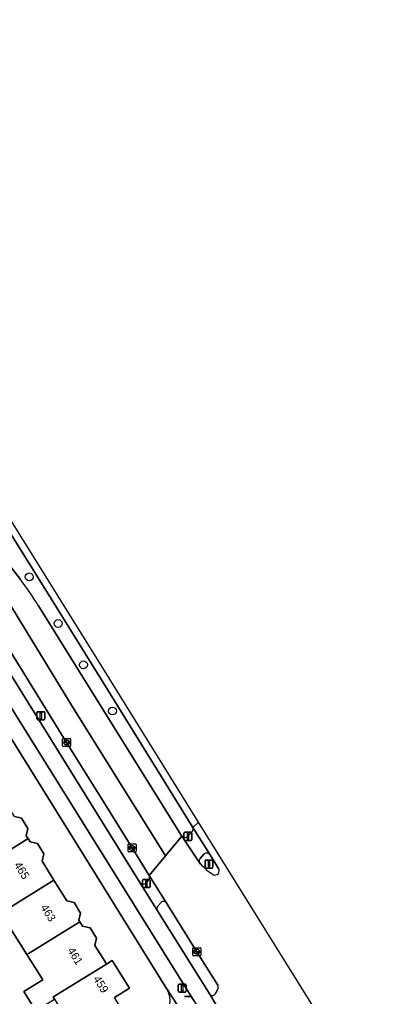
# Model space of a CAD drawing. Extents: x 159279 to 160377, y 384531 to 385888.
# Drawn here: x 159989.6 to 160033.8, y 385307.8 to 385429.8 of the extents above; entities that cross this region are included whole.
import ezdxf

# ---------------------------------------------------------------- set-up
doc = ezdxf.new("R2010")
doc.units = 0
for name, color, linetype in [('IMGEO_Berm_groen', 7, 'Continuous'), ('IMGEO_Berm_open', 7, 'Continuous'), ('IMGEO_Boom', 7, 'Continuous'), ('IMGEO_Drukknoppaal', 7, 'Continuous'), ('IMGEO_Erf', 7, 'Continuous'), ('IMGEO_Fietspad_gesloten', 7, 'Continuous'), ('IMGEO_Kolk', 7, 'Continuous'), ('IMGEO_Lichtmast', 7, 'Continuous'), ('IMGEO_Pand', 7, 'Continuous'), ('IMGEO_Pand_nummerreeks', 7, 'Continuous'), ('IMGEO_Rijbaan_regionaal_gesloten', 7, 'Continuous'), ('IMGEO_Verkeerseiland_open', 7, 'Continuous'), ('IMGEO_Verkeersregelinstallatiepaal', 7, 'Continuous'), ('IMGEO_Voetpad_open', 7, 'Continuous')]:
    doc.layers.add(name, color=color, linetype=linetype)

msp = doc.modelspace()

# ---------------------------------------------------------------- linework, layer by layer
at = {"layer": 'IMGEO_Berm_groen'}
for points in [[(160011.21, 385328.87), (160000, 385346.98), (159993.49, 385357.5), (159954.09, 385420.62)], [(159949.87, 385417.97), (159970.16, 385385.33), (159971.3, 385383.67), (159989.68, 385359.85)], [(159991.92, 385356.55), (160000, 385343.59), (160009.76, 385327.92), (160009.84, 385327.8)], [(160010.58, 385327.78), (160011.15, 385328.4)]]:
    msp.add_lwpolyline(points, dxfattribs=at)
for centre, radius, start, end in [((159963.54, 385339.66), 33.03, 30.7396, 37.6747), ((160010.82, 385328.68), 0.434, 319.1551, 26.209), ((160010.22, 385328.14), 0.507, 221.911, 314.9716)]:
    msp.add_arc(centre, radius, start, end, dxfattribs=at)
at = {"layer": 'IMGEO_Berm_open'}
for points in [[(159946.34, 385415.82), (159962.7, 385389.46), (159987.12, 385350.11), (160000, 385329.39), (160004.58, 385322.01)], [(160005.76, 385322.89), (160003.62, 385326.32), (160000, 385332.16), (159995.45, 385339.49), (159985.18, 385356.08), (159974.86, 385372.65)], [(160005.39, 385321.98), (160005.69, 385322.33)]]:
    msp.add_lwpolyline(points, dxfattribs=at)
for centre, radius, start, end in [((160005, 385322.32), 0.517, 216.9435, 319.0674), ((160005.28, 385322.66), 0.527, 320.6026, 25.8481)]:
    msp.add_arc(centre, radius, start, end, dxfattribs=at)
at = {"layer": 'IMGEO_Boom'}
for centre in [(159990.78, 385360.18), (159994.39, 385354.36), (159997.55, 385349.19), (160001.17, 385343.43)]:
    msp.add_circle(centre, 0.489, dxfattribs=at)
at = {"layer": 'IMGEO_Drukknoppaal'}
for p, q in [((160009.38, 385308.41), (160009.38, 385309.2)), ((160009.38, 385309.2), (160009.38, 385308.41)), ((160009.48, 385309.3), (160010.27, 385309.3)), ((160010.27, 385309.3), (160009.48, 385309.3)), ((160010.37, 385309.2), (160010.37, 385308.41)), ((160010.37, 385308.41), (160010.37, 385309.2)), ((160010.27, 385308.31), (160009.48, 385308.31)), ((160009.48, 385308.31), (160010.27, 385308.31))]:
    msp.add_line(p, q, dxfattribs=at)
msp.add_lwpolyline([(160009.8, 385309.18), (160009.95, 385309.18), (160009.95, 385308.43), (160009.8, 385308.43), (160009.8, 385309.18)], dxfattribs=at)
for centre, start, end in [((160009.48, 385309.2), 90, 180), ((160009.48, 385309.2), 90, 180), ((160009.48, 385308.41), 180, 270), ((160009.48, 385308.41), 180, 270), ((160010.27, 385309.2), 0, 90), ((160010.27, 385309.2), 360, 90), ((160010.27, 385308.41), 270, 0), ((160010.27, 385308.41), 270, 0)]:
    msp.add_arc(centre, 0.1, start, end, dxfattribs=at)
at = {"layer": 'IMGEO_Erf'}
for points in [[(160007.92, 385308.78), (160000, 385321.51), (159985.57, 385344.7)], [(159988.93, 385330.23), (159989.82, 385330.02), (159990.62, 385328.73), (159990.41, 385327.83), (159990.63, 385327.48), (159990.88, 385327.08), (159991.81, 385326.86), (159992.6, 385325.59), (159992.39, 385324.67), (159993.87, 385322.29), (159995.47, 385319.72), (159996.39, 385319.51), (159997.2, 385318.19), (159996.99, 385317.28), (159997.1, 385317.11), (159997.45, 385316.55), (159998.37, 385316.34), (159999.17, 385315.05), (159998.96, 385314.15), (160000, 385312.49), (160000.42, 385311.82), (160001.15, 385312.27), (160003.31, 385308.8), (160001.42, 385307.62)], [(159991.59, 385305.98), (159990.11, 385308.37), (159992.46, 385309.83), (159990.49, 385313), (159988.58, 385316.06)]]:
    msp.add_lwpolyline(points, dxfattribs=at)
msp.add_arc((160005.48, 385307.25), 2.88, 304.1217, 32.0346, dxfattribs=at)
at = {"layer": 'IMGEO_Fietspad_gesloten'}
msp.add_lwpolyline([(159930.63, 385437.09), (159960.94, 385388.27), (159985.46, 385348.75), (160000, 385325.41), (160011.36, 385307.17), (160018.78, 385294.78), (160020.38, 385296.13), (160020.31, 385296.25), (160013.35, 385307.96), (160006.79, 385318.48), (160004.58, 385322.01), (160000, 385329.39), (159987.12, 385350.11), (159962.7, 385389.46), (159946.34, 385415.82)], dxfattribs=at)
at = {"layer": 'IMGEO_Kolk'}
for p, q in [((159994.95, 385339.07), (159994.95, 385339.92)), ((159995.02, 385339.99), (159995.88, 385339.99)), ((159995.88, 385338.99), (159995.02, 385338.99)), ((159995.21, 385339.49), (159995.21, 385339.5)), ((159995.25, 385339.54), (159995.65, 385339.54)), ((159995.64, 385339.45), (159995.25, 385339.45)), ((159995.46, 385339.21), (159995.43, 385339.21)), ((159995.44, 385339.77), (159995.46, 385339.77)), ((159995.69, 385339.5), (159995.69, 385339.49)), ((159995.95, 385339.92), (159995.95, 385339.07)), ((160003.12, 385325.9), (160003.12, 385326.75)), ((160003.19, 385326.82), (160004.04, 385326.82)), ((160004.12, 385326.75), (160004.12, 385325.9)), ((160004.04, 385325.82), (160003.19, 385325.82)), ((160003.37, 385326.32), (160003.37, 385326.33)), ((160003.81, 385326.28), (160003.41, 385326.28)), ((160003.42, 385326.37), (160003.81, 385326.37)), ((160003.6, 385326.6), (160003.63, 385326.6)), ((160003.63, 385326.04), (160003.6, 385326.04)), ((160003.86, 385326.33), (160003.86, 385326.32)), ((160011.2, 385312.93), (160011.2, 385313.78)), ((160011.27, 385313.86), (160012.12, 385313.86)), ((160011.46, 385313.35), (160011.46, 385313.36)), ((160011.5, 385313.4), (160011.9, 385313.4)), ((160011.89, 385313.31), (160011.5, 385313.31)), ((160011.69, 385313.64), (160011.71, 385313.64)), ((160011.94, 385313.36), (160011.94, 385313.35)), ((160012.2, 385313.78), (160012.2, 385312.93)), ((160012.12, 385312.86), (160011.27, 385312.86)), ((160011.71, 385313.08), (160011.68, 385313.08))]:
    msp.add_line(p, q, dxfattribs=at)
for points in [[(159994.95, 385339.07), (159994.95, 385339.92)], [(159995.02, 385339.99), (159995.88, 385339.99)], [(159995.88, 385338.99), (159995.02, 385338.99)], [(159995.95, 385339.92), (159995.95, 385339.07)], [(160003.12, 385325.9), (160003.12, 385326.75)], [(160003.19, 385326.82), (160004.04, 385326.82)], [(160004.12, 385326.75), (160004.12, 385325.9)], [(160004.04, 385325.82), (160003.19, 385325.82)], [(160011.2, 385312.93), (160011.2, 385313.78)], [(160011.27, 385313.86), (160012.12, 385313.86)], [(160012.2, 385313.78), (160012.2, 385312.93)], [(160012.12, 385312.86), (160011.27, 385312.86)]]:
    msp.add_lwpolyline(points, dxfattribs=at)
for centre, radius, start, end in [((159995.02, 385339.92), 0.0765, 91.552, 178.448), ((159995.02, 385339.92), 0.0765, 91.552, 178.448), ((159995.02, 385339.07), 0.0765, 181.552, 268.448), ((159995.02, 385339.07), 0.0765, 181.552, 268.448), ((159995.25, 385339.5), 0.0403, 85.8775, 175.7526), ((159995.24, 385339.49), 0.0366, 178.938, 274.7102), ((159995.65, 385339.49), 0.043, 264.8664, 352.4533), ((159995.65, 385339.5), 0.0386, 1.7309, 96.639), ((159995.87, 385339.92), 0.0765, 1.552, 88.448), ((159995.87, 385339.92), 0.0765, 1.552, 88.448), ((159995.87, 385339.07), 0.0765, 271.552, 358.448), ((159995.87, 385339.07), 0.0765, 271.552, 358.448), ((160003.19, 385326.75), 0.0765, 91.552, 178.448), ((160003.19, 385326.75), 0.0765, 91.552, 178.448), ((160004.04, 385326.75), 0.0765, 1.552, 88.448), ((160004.04, 385326.75), 0.0765, 1.552, 88.448), ((160003.19, 385325.9), 0.0765, 181.552, 268.448), ((160003.19, 385325.9), 0.0765, 181.552, 268.448), ((160003.41, 385326.33), 0.0403, 85.8775, 175.7526), ((160003.41, 385326.32), 0.0366, 178.938, 274.7102), ((160003.82, 385326.33), 0.0386, 1.7309, 96.639), ((160003.82, 385326.32), 0.043, 264.8664, 352.4533), ((160004.04, 385325.9), 0.0765, 271.552, 358.448), ((160004.04, 385325.9), 0.0765, 271.552, 358.448), ((160011.27, 385313.78), 0.0765, 91.552, 178.448), ((160011.27, 385313.78), 0.0765, 91.552, 178.448), ((160011.5, 385313.36), 0.0403, 85.8775, 175.7526), ((160011.49, 385313.35), 0.0366, 178.938, 274.7102), ((160011.9, 385313.36), 0.043, 264.8664, 352.4533), ((160011.9, 385313.36), 0.0386, 1.7309, 96.639), ((160012.12, 385313.78), 0.0765, 1.552, 88.448), ((160012.12, 385313.78), 0.0765, 1.552, 88.448), ((160011.27, 385312.93), 0.0765, 181.552, 268.448), ((160011.27, 385312.93), 0.0765, 181.552, 268.448), ((160012.12, 385312.93), 0.0765, 271.552, 358.448), ((160012.12, 385312.93), 0.0765, 271.552, 358.448)]:
    msp.add_arc(centre, radius, start, end, dxfattribs=at)
for centre, major_axis, ratio, start_param, end_param in [((159995.44, 385339.49), (-0.387, 0.002), 0.722429, 4.712389, 7.853982), ((159995.46, 385339.49), (-0.39, 0.002), 0.717154, 1.570796, 4.712389), ((160003.6, 385326.32), (-0.387, 0.002), 0.722429, 4.712389, 7.853982), ((160003.63, 385326.32), (-0.39, 0.002), 0.717154, 1.570796, 4.712389), ((160011.68, 385313.36), (-0.387, 0.002), 0.722429, 4.712389, 7.853982), ((160011.71, 385313.36), (-0.39, 0.002), 0.717154, 1.570796, 4.712389)]:
    msp.add_ellipse(centre, major_axis=major_axis, ratio=ratio, start_param=start_param, end_param=end_param, dxfattribs=at)
at = {"layer": 'IMGEO_Lichtmast'}
for p, q in [((159991.74, 385342.44), (159991.74, 385343.24)), ((159991.74, 385343.24), (159991.74, 385342.44)), ((159991.84, 385343.34), (159992.63, 385343.34)), ((159992.63, 385343.34), (159991.84, 385343.34)), ((159992.73, 385343.24), (159992.73, 385342.44)), ((159992.73, 385342.44), (159992.73, 385343.24)), ((159992.63, 385342.34), (159991.84, 385342.34)), ((159991.84, 385342.34), (159992.63, 385342.34)), ((160012.73, 385323.91), (160012.73, 385324.71)), ((160012.73, 385324.71), (160012.73, 385323.91)), ((160012.83, 385324.81), (160013.62, 385324.81)), ((160013.62, 385324.81), (160012.83, 385324.81)), ((160013.72, 385324.71), (160013.72, 385323.91)), ((160013.72, 385323.91), (160013.72, 385324.71)), ((160013.62, 385323.81), (160012.83, 385323.81)), ((160012.83, 385323.81), (160013.62, 385323.81))]:
    msp.add_line(p, q, dxfattribs=at)
for points in [[(159992.16, 385343.21), (159992.31, 385343.21), (159992.31, 385342.46), (159992.16, 385342.46), (159992.16, 385343.21)], [(160013.15, 385324.69), (160013.3, 385324.69), (160013.3, 385323.94), (160013.15, 385323.94), (160013.15, 385324.69)]]:
    msp.add_lwpolyline(points, dxfattribs=at)
for centre, start, end in [((159991.84, 385343.24), 90, 180), ((159991.84, 385343.24), 90, 180), ((159992.63, 385343.24), 0, 90), ((159992.63, 385343.24), 360, 90), ((159991.84, 385342.44), 180, 270), ((159991.84, 385342.44), 180, 270), ((159992.63, 385342.44), 270, 0), ((159992.63, 385342.44), 270, 0), ((160012.83, 385324.71), 90, 180), ((160012.83, 385324.71), 90, 180), ((160013.62, 385324.71), 0, 90), ((160013.62, 385324.71), 360, 90), ((160012.83, 385323.91), 180, 270), ((160012.83, 385323.91), 180, 270), ((160013.62, 385323.91), 270, 0), ((160013.62, 385323.91), 270, 0)]:
    msp.add_arc(centre, 0.1, start, end, dxfattribs=at)
at = {"layer": 'IMGEO_Pand'}
for points in [[(159990.63, 385327.48), (159990.41, 385327.83), (159990.62, 385328.73), (159989.82, 385330.02), (159988.93, 385330.23), (159987.41, 385332.68), (159981.1, 385328.76), (159978.99, 385327.45), (159980.23, 385325.45), (159982.02, 385326.55), (159984, 385323.36), (159984.32, 385323.56)], [(159984.18, 385319.04), (159981.95, 385317.65), (159983.19, 385315.66), (159985.43, 385317.05), (159987.55, 385318.37), (159993.87, 385322.29), (159992.39, 385324.67), (159992.6, 385325.59), (159991.81, 385326.86), (159990.88, 385327.08), (159990.63, 385327.48), (159984.32, 385323.56), (159984, 385323.36), (159985.99, 385320.17)], [(159990.49, 385313), (159990.77, 385313.18), (159997.1, 385317.11), (159996.99, 385317.28), (159997.2, 385318.19), (159996.39, 385319.51), (159995.47, 385319.72), (159993.87, 385322.29), (159987.55, 385318.37), (159985.43, 385317.05), (159983.19, 385315.66), (159984.52, 385313.53), (159986.76, 385314.92), (159988.58, 385316.06)], [(160000.42, 385311.82), (160000, 385312.49), (159998.96, 385314.15), (159999.17, 385315.05), (159998.37, 385316.34), (159997.45, 385316.55), (159997.1, 385317.11), (159990.77, 385313.18), (159990.49, 385313), (159992.46, 385309.83), (159990.11, 385308.37), (159991.59, 385305.98), (159992.03, 385306.25), (159993.93, 385307.43), (159993.76, 385307.7), (159994.06, 385307.88)], [(160000.42, 385311.82), (159994.06, 385307.88), (159993.76, 385307.7), (159993.93, 385307.43), (159994.28, 385306.87), (159994.38, 385306.71), (159996, 385304.11), (159993.99, 385302.87), (159992, 385301.63), (159993.27, 385299.59), (160000, 385303.78), (160002.75, 385305.49), (160001.42, 385307.62), (160003.31, 385308.8), (160001.15, 385312.27)]]:
    msp.add_lwpolyline(points, close=True, dxfattribs=at)
at = {"layer": 'IMGEO_Rijbaan_regionaal_gesloten'}
msp.add_lwpolyline([(160011.91, 385329.56), (159999.25, 385349.95), (159944.18, 385438.52), (159911.42, 385491.36), (159908.81, 385495.57), (159907.88, 385494.99), (159951.05, 385425.03), (159952.73, 385422.8), (159954.09, 385420.62), (159993.49, 385357.5), (160000, 385346.98), (160011.21, 385328.87)], close=True, dxfattribs=at)
for points in [[(159932.51, 385440.27), (159942.82, 385423.69), (159944.6, 385420.92), (159947.37, 385416.4), (159953.5, 385406.49), (159963.78, 385389.91), (159968.14, 385382.89), (159973.14, 385375.39), (159974.86, 385372.65), (159985.18, 385356.08), (159995.45, 385339.49), (160000, 385332.16), (160003.62, 385326.32), (160005.76, 385322.89), (160007.8, 385325.35), (159996.05, 385344.17), (159988.12, 385357.17), (159981.37, 385367.8), (159971.3, 385383.67), (159970.16, 385385.33), (159949.87, 385417.97), (159948.46, 385420.24), (159947.12, 385422.45), (159903.65, 385492.41)], [(159989.68, 385359.85), (159971.3, 385383.67), (159981.37, 385367.8), (159988.12, 385357.17), (159996.05, 385344.17), (160007.8, 385325.35), (160009.84, 385327.8), (160009.76, 385327.92), (160000, 385343.59)], [(160000, 385343.59), (159991.92, 385356.55)], [(160033.75, 385294.44), (160022.61, 385312.33), (160011.91, 385329.56), (160011.21, 385328.87), (160013.36, 385325.45), (160014.45, 385323.68)], [(160012.16, 385324.31), (160012.07, 385324.41), (160009.84, 385327.8), (160007.8, 385325.35), (160005.76, 385322.89), (160007.87, 385319.49), (160011.7, 385313.36), (160014.31, 385309.16)], [(160014.32, 385308.7), (160014.04, 385308.15)], [(160013.35, 385307.96), (160020.31, 385296.25)]]:
    msp.add_lwpolyline(points, dxfattribs=at)
for centre, radius, start, end in [((159963.54, 385339.66), 33.03, 30.7396, 37.6747), ((160018.67, 385330.54), 9.01, 223.6998, 237.1682), ((160013.98, 385323.45), 0.52, 247.8377, 26.7436), ((160013.93, 385308.92), 0.453, 330.3797, 32.7958), ((160013.62, 385308.3), 0.439, 230.5602, 340.3)]:
    msp.add_arc(centre, radius, start, end, dxfattribs=at)
at = {"layer": 'IMGEO_Verkeerseiland_open'}
for points in [[(160012.62, 385325.58), (160012.12, 385325.02)], [(160012.07, 385324.41), (160012.16, 385324.31)], [(160014.45, 385323.68), (160013.36, 385325.45)], [(160007.15, 385319.43), (160006.81, 385319.02)], [(160014.31, 385309.16), (160011.7, 385313.36), (160007.87, 385319.49)], [(160006.79, 385318.48), (160013.35, 385307.96)], [(160014.04, 385308.15), (160014.32, 385308.7)]]:
    msp.add_lwpolyline(points, dxfattribs=at)
for centre, radius, start, end in [((160012.92, 385325.14), 0.533, 34.3891, 124.7163), ((160012.51, 385324.69), 0.516, 139.3662, 212.2094), ((160018.67, 385330.54), 9.01, 223.6998, 237.1682), ((160013.98, 385323.45), 0.52, 247.8377, 26.7436), ((160007.53, 385319.19), 0.452, 42.6321, 147.7567), ((160007.25, 385318.73), 0.53, 146.1974, 208.5785), ((160013.93, 385308.92), 0.453, 330.3797, 32.7958), ((160013.62, 385308.3), 0.439, 230.5602, 340.3)]:
    msp.add_arc(centre, radius, start, end, dxfattribs=at)
at = {"layer": 'IMGEO_Verkeersregelinstallatiepaal'}
for p, q in [((160010.1, 385327.37), (160010.1, 385328.17)), ((160010.1, 385328.17), (160010.1, 385327.37)), ((160010.2, 385328.27), (160010.99, 385328.27)), ((160010.99, 385328.27), (160010.2, 385328.27)), ((160011.09, 385328.17), (160011.09, 385327.37)), ((160011.09, 385327.37), (160011.09, 385328.17)), ((160010.99, 385327.27), (160010.2, 385327.27)), ((160010.2, 385327.27), (160010.99, 385327.27)), ((160004.9, 385321.47), (160004.9, 385322.27)), ((160004.9, 385322.27), (160004.9, 385321.47)), ((160005, 385322.37), (160005.78, 385322.37)), ((160005.78, 385322.37), (160005, 385322.37)), ((160005.88, 385322.27), (160005.88, 385321.47)), ((160005.88, 385321.47), (160005.88, 385322.27)), ((160005.78, 385321.37), (160005, 385321.37)), ((160005, 385321.37), (160005.78, 385321.37)), ((160010.17, 385307.77), (160010.95, 385307.77)), ((160010.95, 385307.77), (160010.17, 385307.77))]:
    msp.add_line(p, q, dxfattribs=at)
for points in [[(160010.52, 385328.14), (160010.67, 385328.14), (160010.67, 385327.39), (160010.52, 385327.39), (160010.52, 385328.14)], [(160005.32, 385322.25), (160005.47, 385322.25), (160005.47, 385321.5), (160005.32, 385321.5), (160005.32, 385322.25)]]:
    msp.add_lwpolyline(points, dxfattribs=at)
for centre, start, end in [((160010.2, 385328.17), 90, 180), ((160010.2, 385328.17), 90, 180), ((160010.99, 385328.17), 0, 90), ((160010.99, 385328.17), 360, 90), ((160010.2, 385327.37), 180, 270), ((160010.2, 385327.37), 180, 270), ((160010.99, 385327.37), 270, 0), ((160010.99, 385327.37), 270, 0), ((160005, 385322.27), 90, 180), ((160005, 385322.27), 90, 180), ((160005.78, 385322.27), 0, 90), ((160005.78, 385322.27), 360, 90), ((160005, 385321.47), 180, 270), ((160005, 385321.47), 180, 270), ((160005.78, 385321.47), 270, 0), ((160005.78, 385321.47), 270, 0)]:
    msp.add_arc(centre, 0.1, start, end, dxfattribs=at)
at = {"layer": 'IMGEO_Voetpad_open'}
for points in [[(159927.46, 385439.1), (159927.01, 385438.94), (159927.84, 385437.54), (159954.08, 385395.41), (159954.61, 385394.56), (159959.27, 385387.07), (159981.07, 385351.95), (159981.58, 385351.13), (159985.57, 385344.7), (160000, 385321.51), (160007.92, 385308.78), (160007.96, 385308.73), (160011.41, 385303.36)], [(160011.36, 385307.17), (160000, 385325.41), (159985.46, 385348.75), (159960.94, 385388.27), (159930.63, 385437.09)], [(160011.15, 385328.4), (160010.58, 385327.78)], [(160013.36, 385325.45), (160011.21, 385328.87)], [(160009.84, 385327.8), (160012.07, 385324.41)], [(160012.12, 385325.02), (160012.62, 385325.58)], [(160004.58, 385322.01), (160006.79, 385318.48)], [(160005.69, 385322.33), (160005.39, 385321.98)], [(160007.87, 385319.49), (160005.76, 385322.89)], [(160006.81, 385319.02), (160007.15, 385319.43)], [(160011.41, 385303.36), (160007.96, 385308.73), (160007.92, 385308.78)]]:
    msp.add_lwpolyline(points, dxfattribs=at)
for centre, radius, start, end in [((160010.82, 385328.68), 0.434, 319.1551, 26.209), ((160010.22, 385328.14), 0.507, 221.911, 314.9716), ((160012.92, 385325.14), 0.533, 34.3891, 124.7163), ((160012.51, 385324.69), 0.516, 139.3662, 212.2094), ((160005, 385322.32), 0.517, 216.9435, 319.0674), ((160005.28, 385322.66), 0.527, 320.6026, 25.8481), ((160007.53, 385319.19), 0.452, 42.6321, 147.7567), ((160007.25, 385318.73), 0.53, 146.1974, 208.5785), ((160005.48, 385307.25), 2.88, 304.1217, 32.0346)]:
    msp.add_arc(centre, radius, start, end, dxfattribs=at)

# ---------------------------------------------------------------- texts
at = {"layer": 'IMGEO_Pand_nummerreeks'}
for s, rotation, p in [('465', 301.9135, (159988.85, 385324.19)), ('463', 301.9135, (159992.15, 385318.89)), ('461', 301.9135, (159995.51, 385313.5)), ('459', 301.9078, (159998.72, 385309.98))]:
    msp.add_text(s, height=1, rotation=rotation, dxfattribs=at).set_placement(p)

doc.saveas('drawing.dxf')
